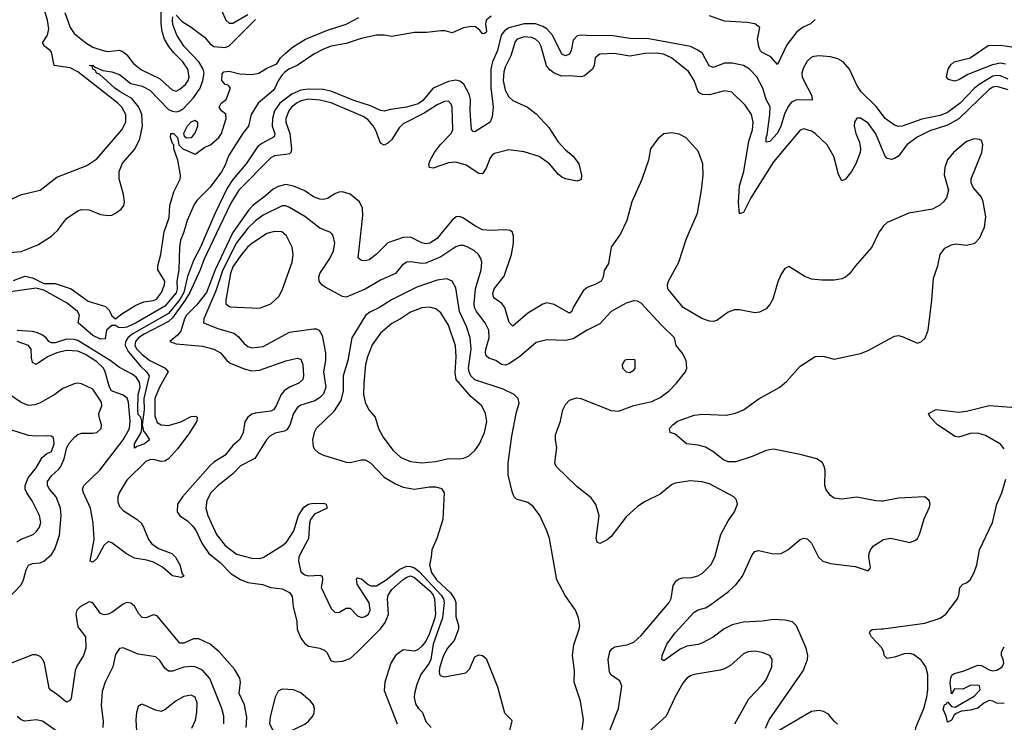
# Model space of a CAD drawing. Header units: inches. Extents: x 1771504 to 1971212, y 471788 to 643615.
# Tile 258 of 587: x 1815443 to 1820650, y 607418 to 611132. Entities that reach past the tile are written whole.
import ezdxf

# ---------------------------------------------------------------- set-up
doc = ezdxf.new("R2010")
doc.units = ezdxf.units.IN
doc.header["$MEASUREMENT"] = 0
for name, color, linetype in [('B8610', 7, 'Continuous'), ('B8611', 7, 'Continuous'), ('B8620', 7, 'Continuous'), ('B8621', 7, 'Continuous')]:
    doc.layers.add(name, color=color, linetype=linetype)

msp = doc.modelspace()

# ---------------------------------------------------------------- linework, layer by layer
at = {"layer": 'B8610', "color": 5}
for points, elevation in [([(1816306.7, 610000), (1816293.1, 609966.9), (1816286.9, 609930), (1816284.3, 609810), (1816273.8, 609750), (1816274.7, 609710), (1816270, 609688.9), (1816210, 609616.7), (1816059, 609530), (1816010, 609507.1), (1815990, 609503.6), (1815964.6, 609504.6), (1815950, 609516), (1815930, 609515.1), (1815900.9, 609490), (1815894.6, 609445.4), (1815870, 609443.4), (1815830, 609462.8), (1815752.3, 609530), (1815758.7, 609570), (1815748, 609590), (1815693.8, 609633.8), (1815570, 609701.5), (1815530, 609713.3), (1815370, 609689.1)], 340), ([(1815390, 609900.9), (1815450, 609905.8), (1815538.2, 609941.8), (1815610, 609987), (1815623.4, 610000)], 360), ([(1815410, 609752.9), (1815470, 609775.6), (1815510, 609767.2), (1815570, 609737.6), (1815630, 609736.6), (1815714.6, 609710), (1815804.6, 609644.6), (1815895.5, 609615.5), (1815916.3, 609596.3), (1815930, 609566.8), (1815950, 609550.7), (1815982.5, 609577.5), (1816057.5, 609622.5), (1816099.5, 609640.5), (1816150, 609647.2), (1816165.5, 609654.5), (1816192.7, 609690), (1816208, 609730), (1816209.8, 609750), (1816174, 609810), (1816174, 609830), (1816189.1, 609890.9), (1816205.6, 610000)], 340), ([(1816429.5, 610000), (1816399.2, 609930), (1816361.9, 609858.1), (1816330, 609773.7), (1816310.9, 609690), (1816290, 609652.1), (1816230, 609578.5), (1816037.5, 609470), (1816014.3, 609450), (1816002.1, 609430), (1816001.1, 609410), (1816017.1, 609377.1), (1816081.2, 609301.2), (1816113.6, 609270), (1816126.8, 609250), (1816099.6, 609130), (1816101.3, 609070), (1816090.1, 608990.1), (1816096.9, 608956.9), (1816110, 608943.1), (1816128.9, 608910), (1816103.1, 608890), (1816064, 608876), (1816050, 608866), (1816049.3, 608890), (1816084.2, 608950), (1816088.7, 608971.3), (1816089.1, 609010), (1816082.4, 609030), (1816070, 609044.8), (1816066.8, 609070), (1816069.9, 609150.1), (1816079.5, 609190), (1816075.5, 609215.5), (1816059.9, 609239.9), (1816038.2, 609258.2), (1815970, 609294), (1815920.9, 609330), (1815750, 609435.4), (1815730, 609441.5), (1815690, 609442.4), (1815630, 609423.7), (1815610, 609423.4), (1815597.1, 609430), (1815582, 609450), (1815564, 609464), (1815537.3, 609477.3), (1815510, 609484), (1815430, 609488.4)], 360), ([(1816482.1, 610000), (1816417.2, 609862.8), (1816397.5, 609810), (1816341.8, 609690), (1816318.4, 609650), (1816250, 609556.7), (1816230, 609536.2), (1816100.5, 609470), (1816071.5, 609450), (1816054.4, 609430), (1816051.2, 609410), (1816062.4, 609390), (1816090, 609362.2), (1816130, 609329.8), (1816211.3, 609290), (1816227.9, 609270), (1816181.8, 609190), (1816157.6, 609130), (1816157.2, 609037.2), (1816170, 609003.2), (1816190, 608990.1), (1816230, 608986.3), (1816294, 609006), (1816350, 609034.2), (1816370, 609036), (1816382, 609030), (1816379.3, 609010), (1816337.8, 608942.2), (1816276.9, 608863.1), (1816230, 608810.4), (1816210, 608797.4), (1816190, 608795.6), (1816150, 608806.1), (1816130, 608804.7), (1816110, 608795.9), (1816010, 608697.3), (1815969, 608630), (1815961.9, 608610), (1815961.3, 608581.3), (1815970, 608558), (1815990, 608536.8), (1816063.8, 608490), (1816084.3, 608470), (1816097.5, 608450), (1816123.5, 608383.5), (1816140.9, 608360.9), (1816176.2, 608336.2), (1816247.6, 608310), (1816265.8, 608290), (1816289, 608250), (1816302.4, 608202.4), (1816311, 608190), (1816296.1, 608183.9), (1816250, 608191.2), (1816197.8, 608237.8), (1816150, 608263.4), (1816114.8, 608274.8), (1816050, 608284.4), (1816008, 608308), (1815930, 608366), (1815910, 608373.1), (1815888.1, 608351.9), (1815850, 608283.1), (1815830, 608263.8), (1815814.5, 608270), (1815835.6, 608384.4), (1815831.7, 608470), (1815816.2, 608550), (1815779.6, 608630), (1815775.6, 608650), (1815782.3, 608670), (1815866.8, 608750), (1815990, 608910.5), (1816023.4, 608970), (1816027.2, 609010), (1816018.2, 609110), (1816010.7, 609130.7), (1815990, 609147.4), (1815928, 609170), (1815916.8, 609190), (1815895.2, 609270), (1815885.8, 609290), (1815850, 609323.7), (1815790, 609361.3), (1815750, 609379.6), (1815690, 609383.6), (1815638.4, 609370), (1815589.6, 609350.4), (1815529.9, 609309.9), (1815510, 609319.2), (1815504.2, 609344.2), (1815502.8, 609390), (1815489.8, 609410), (1815430, 609431.2)], 380), ([(1816566.3, 610000), (1816476.8, 609810), (1816430.4, 609689.6), (1816377.7, 609622.3), (1816325.4, 609570), (1816314.3, 609550), (1816294.3, 609485.7), (1816276.3, 609463.7), (1816237.4, 609430), (1816270, 609419), (1816410, 609406.1), (1816470, 609390.7), (1816504.9, 609370), (1816537.8, 609330), (1816556.2, 609316.2), (1816630, 609285.5), (1816670, 609276.1), (1816710, 609279.9), (1816849.4, 609329.4), (1816910, 609342.6), (1816930, 609337.7), (1816940.2, 609310), (1816943.7, 609250), (1816940.6, 609230), (1816919.6, 609210), (1816870, 609189.3), (1816841, 609170), (1816825.6, 609150), (1816799.8, 609090), (1816784.9, 609070), (1816770, 609062), (1816687.9, 609052.1), (1816670, 609046.3), (1816648.6, 609031.4), (1816633.3, 609006.8), (1816623.9, 608950), (1816606.8, 608913.2), (1816570, 608881.2), (1816530.1, 608830), (1816470, 608792.9), (1816450, 608774.9), (1816303.5, 608610), (1816277.1, 608570), (1816275.4, 608530), (1816288.7, 608508.7), (1816330, 608482.8), (1816356.7, 608456.7), (1816375.3, 608430), (1816405, 608365), (1816442.5, 608310), (1816502, 608262), (1816561.6, 608201.6), (1816610, 608173.2), (1816650, 608157), (1816726.8, 608146.8), (1816770.8, 608130), (1816830, 608122.4), (1816870, 608103.8), (1816883, 608083), (1816888.6, 608030), (1816907.8, 607950), (1816910.7, 607910), (1816930, 607862.2), (1816950, 607834.7), (1816970, 607820.6), (1817030, 607809.1), (1817057, 607797), (1817066.9, 607786.9), (1817090, 607742.6), (1817110, 607738), (1817150, 607741.5), (1817190, 607755.5), (1817230, 607789.4), (1817350, 607912.5), (1817375.6, 607944.4), (1817393.1, 607986.9), (1817388.4, 608070), (1817391.2, 608090), (1817410, 608119.2), (1817470, 608171.9), (1817490, 608185.5), (1817510, 608191), (1817530, 608182.9), (1817613.6, 608110), (1817629.3, 608090), (1817635.8, 608070), (1817641.1, 607990), (1817638.5, 607970), (1817610, 607886.4), (1817590, 607846.6), (1817570, 607819.8), (1817550, 607802.5), (1817530, 607794), (1817470, 607799.9), (1817430, 607769.9), (1817405.3, 607730), (1817372.9, 607630), (1817370, 607584.9), (1817438.6, 607410)], 420), ([(1816626.6, 610000), (1816590, 609953.2), (1816516.1, 609810), (1816480.7, 609699.3), (1816415.9, 609550), (1816415.5, 609530), (1816490, 609499.5), (1816574.6, 609474.6), (1816597.4, 609457.4), (1816630, 609419.7), (1816650, 609404.5), (1816670, 609397.1), (1816730, 609404.2), (1816870, 609479.8), (1816997.1, 609497.1), (1817010, 609497.5), (1817026.4, 609490), (1817041.9, 609461.9), (1817060.1, 609370), (1817060.7, 609330), (1817049.6, 609270), (1817061.3, 609190), (1817050, 609154.8), (1817027.9, 609132.1), (1817003.3, 609116.7), (1816930, 609093.7), (1816910, 609080.3), (1816890.8, 609050), (1816871, 608989), (1816855.5, 608964.5), (1816843, 608957), (1816793.4, 608946.6), (1816765.6, 608930), (1816747.8, 608910), (1816687, 608813), (1816610, 608772.6), (1816569.3, 608730.7), (1816490, 608667.2), (1816454.3, 608630), (1816432.4, 608590), (1816426.8, 608550), (1816437.9, 608510), (1816482.8, 608410), (1816530, 608351.7), (1816590, 608306.3), (1816670, 608285.7), (1816710, 608283.8), (1816730, 608289.4), (1816828.3, 608350), (1816853.1, 608370), (1816891.9, 608430), (1816917.4, 608510), (1816945.6, 608554.4), (1816969.8, 608570.2), (1816986.3, 608573.7), (1817050, 608575.2), (1817064, 608570), (1817068, 608550), (1817002.2, 608517.8), (1816981.2, 608490), (1816974.7, 608470), (1816969.5, 608390), (1816927.2, 608310), (1816919.2, 608290), (1816917.9, 608270), (1816930, 608213), (1816950, 608197.8), (1816970, 608191.2), (1817030, 608194.9), (1817042.8, 608190), (1817044.6, 608170), (1817037.7, 608130), (1817090, 608019.5), (1817110, 607998.9), (1817130, 607998), (1817170, 608021.1), (1817190, 608021.1), (1817230, 607981.1), (1817250, 607971.7), (1817270, 607976.5), (1817288, 607990), (1817296.1, 608010), (1817290, 608049), (1817227.8, 608147.8), (1817224.7, 608175.3), (1817230, 608181.3), (1817250, 608176.3), (1817285.4, 608145.4), (1817299.8, 608139.8), (1817330, 608139.8), (1817380.8, 608170), (1817453.7, 608226.3), (1817490, 608242.5), (1817510, 608241.7), (1817530, 608234.3), (1817555.6, 608215.6), (1817671.4, 608090), (1817683.6, 608070), (1817688, 608050), (1817678.5, 607970), (1817630.1, 607830.1), (1817616.4, 607750), (1817607.4, 607730), (1817564.1, 607670), (1817542.7, 607617.3), (1817530.1, 607570), (1817528, 607548), (1817535.6, 607515.6), (1817550, 607493.1), (1817572.9, 607470), (1817590, 607422), (1817619.6, 607390)], 440), ([(1816747, 610000), (1816670, 609949.4), (1816647.7, 609930), (1816610, 609883.6), (1816570, 609824.9), (1816556.6, 609790), (1816532.5, 609650), (1816533, 609630), (1816553.7, 609613.7), (1816710, 609606.7), (1816770, 609629), (1816814.3, 609670), (1816832.8, 609707.2), (1816883.9, 609850), (1816888.7, 609890), (1816882.8, 609930), (1816853.8, 609990), (1816841.7, 610000)], 460), ([(1818562.2, 607370), (1818609.8, 607490), (1818627.7, 607607.7), (1818616.5, 607636.5), (1818570, 607667.4), (1818562.2, 607682.2), (1818554.1, 607750), (1818563.8, 607790), (1818573.8, 607806.2), (1818590, 607817.2), (1818652.8, 607827.2), (1818690, 607842), (1818730, 607876.9), (1818877.8, 608050), (1818888.3, 608071.7), (1818899.4, 608140.6), (1818914.3, 608165.7), (1818930, 608176.5), (1818950, 608181.8), (1818997, 608183), (1819029, 608191), (1819053.5, 608206.5), (1819097.7, 608250), (1819119.8, 608290), (1819149.9, 608410.1), (1819190, 608483), (1819222.4, 608530), (1819239.3, 608570), (1819233.6, 608593.6), (1819219, 608610), (1819090, 608678.5), (1819050, 608688.4), (1818990, 608693.5), (1818910, 608681.1), (1818890, 608672.4), (1818830, 608624.4), (1818750, 608585.1), (1818710, 608557.6), (1818650, 608504.2), (1818570, 608399.7), (1818550, 608382), (1818510, 608362), (1818497.2, 608370), (1818491.8, 608390), (1818506.9, 608510), (1818489.7, 608569.7), (1818464.9, 608604.9), (1818390, 608662.9), (1818279.6, 608770), (1818273, 608790), (1818282.9, 608870), (1818276.2, 608910), (1818277, 608937), (1818302, 609010), (1818315.8, 609070), (1818330, 609097.1), (1818350, 609120.4), (1818386.9, 609133.1), (1818410, 609129), (1818570, 609065.2), (1818610, 609062.6), (1818690, 609091.7), (1818785.7, 609114.3), (1818830, 609135.4), (1818877.3, 609170), (1818916.4, 609210), (1818963, 609270), (1818971.3, 609290), (1818968.2, 609330), (1818946.9, 609370), (1818915.1, 609410), (1818905.6, 609450), (1818836.5, 609516.5), (1818730, 609633), (1818710, 609644.7), (1818690, 609646.3), (1818650, 609633), (1818570, 609589.8), (1818510, 609524.2), (1818443.7, 609490), (1818370, 609444.2), (1818330, 609435.8), (1818230, 609439.8), (1818174.8, 609425.2), (1818086.7, 609350), (1818030, 609312.9), (1818010, 609305.8), (1817990, 609309), (1817961.5, 609330), (1817923.5, 609343.5), (1817910, 609355.1), (1817906.1, 609370), (1817908.3, 609390), (1817924.8, 609450), (1817923, 609490), (1817904.1, 609530), (1817858, 609590), (1817848.1, 609610), (1817845.9, 609630), (1817852.6, 609710), (1817883.7, 609810), (1817887, 609850), (1817881.8, 609870), (1817869.8, 609890), (1817848.4, 609910), (1817813.3, 609930), (1817790, 609937.8), (1817770, 609938), (1817750, 609931.3), (1817670, 609878.6), (1817590, 609844.9), (1817570, 609842.5), (1817510, 609852.5), (1817489.6, 609850.4), (1817465.4, 609834.6), (1817429.6, 609790.4), (1817350, 609755.8), (1817270, 609708.2), (1817170, 609665.3), (1817150, 609667.9), (1817057.9, 609717.9), (1817040.4, 609730), (1817026.1, 609750), (1817024.5, 609770), (1817029.9, 609790), (1817083.2, 609870), (1817102, 609910), (1817109.8, 609950), (1817101.1, 609990), (1817092.6, 610000)], 440), ([(1817670.5, 610000), (1817650, 609974.9), (1817611.5, 609950), (1817590, 609946.9), (1817570, 609952.6), (1817510, 609982.3), (1817470, 609980.2), (1817390, 609951.9), (1817328.3, 609890), (1817290, 609862.3), (1817270, 609857.1), (1817250, 609858.3), (1817232.7, 609872.7), (1817246.6, 610000)], 420), ([(1818619.8, 610000), (1818570.9, 609930), (1818557.3, 609842.7), (1818533.2, 609806.8), (1818528.2, 609770), (1818518.5, 609750), (1818490, 609733.1), (1818444.2, 609715.8), (1818422, 609698), (1818370.2, 609610), (1818363.1, 609590), (1818350, 609580.4), (1818270, 609626), (1818230, 609634.6), (1818210, 609628.7), (1818130, 609581.1), (1818050, 609511), (1818030.6, 609530.6), (1818009, 609610), (1817991.9, 609631.9), (1817950, 609662.3), (1817944.9, 609684.9), (1817952.7, 609710), (1818004, 609776), (1818043.2, 609890), (1818053.6, 609950), (1818054.4, 609990), (1818051.4, 610000)], 420), ([(1819983.5, 610000), (1819950.1, 609929.9), (1819862, 609830), (1819831.4, 609788.6), (1819810, 609770.8), (1819790, 609761.2), (1819750, 609755.3), (1819685.2, 609754.8), (1819630, 609761.1), (1819594.1, 609774.1), (1819510, 609826.6), (1819490, 609816), (1819470, 609786), (1819453, 609747), (1819426.1, 609653.9), (1819410, 609625.7), (1819390, 609603.5), (1819355, 609585), (1819330, 609582.2), (1819250, 609598.8), (1819222.5, 609597.5), (1819190, 609585.1), (1819130, 609542.4), (1819110, 609536.8), (1819090, 609538.2), (1819050, 609552.8), (1818951.1, 609610), (1818869.9, 609710), (1818868.1, 609730), (1818874.6, 609750), (1818928, 609850), (1818966.6, 609970), (1818979.7, 610000)], 420), ([(1818411, 607331), (1818424.2, 607430), (1818408.7, 607528.7), (1818375.6, 607630), (1818377.6, 607690), (1818366, 607770), (1818373.1, 607826.9), (1818401.3, 607910), (1818404.2, 607930), (1818398, 607970), (1818382.4, 608010), (1818328, 608088), (1818283.5, 608170), (1818244, 608390), (1818231.3, 608430), (1818194.3, 608510), (1818158.8, 608558.8), (1818130, 608579.1), (1818070, 608596.3), (1818057.4, 608610), (1818048.5, 608630), (1818026.1, 608726.1), (1818026, 608790), (1818044.5, 608930), (1818068.7, 609050), (1818084.2, 609104.2), (1818079.6, 609130), (1818058, 609150), (1817999.5, 609179.5), (1817850, 609227.8), (1817828.5, 609250), (1817819.1, 609270), (1817817, 609290), (1817829.5, 609390), (1817825.1, 609450), (1817805, 609510), (1817769, 609590), (1817750, 609713.6), (1817730, 609749.7), (1817701.2, 609761.2), (1817650, 609754.5), (1817542.3, 609717.7), (1817409.1, 609650.9), (1817345.2, 609610), (1817293.8, 609586.2), (1817271.8, 609568.2), (1817198.9, 609450), (1817177.5, 609330), (1817153.1, 609250), (1817153.3, 609170), (1817141.2, 609118.8), (1817101.5, 609058.5), (1817010.2, 608970), (1816999.7, 608950), (1816991.3, 608910), (1816994.9, 608874.9), (1817001.6, 608861.6), (1817023, 608843), (1817049, 608829), (1817170, 608792.4), (1817189.7, 608790.3), (1817250, 608805.5), (1817270, 608806), (1817298, 608790), (1817370, 608714.2), (1817430, 608678.6), (1817470, 608660.9), (1817530, 608650.1), (1817610, 608663.2), (1817642.6, 608662.6), (1817672.9, 608652.8), (1817687.5, 608630), (1817679.7, 608490), (1817649.3, 608390), (1817622.7, 608330), (1817619.4, 608290), (1817609.5, 608250), (1817621, 608210), (1817647, 608170), (1817721.2, 608101.2), (1817742.7, 608070), (1817748.5, 608050), (1817750, 607976), (1817762.8, 607930), (1817763.9, 607910), (1817740.2, 607850), (1817705.6, 607810), (1817684.1, 607770), (1817663.9, 607710), (1817660.5, 607690), (1817663.5, 607670), (1817670, 607662.4), (1817690, 607657.5), (1817801.4, 607678.6), (1817821.4, 607698.6), (1817850, 607764), (1817870, 607774), (1817890, 607770.7), (1817910, 607754), (1817970, 607604.9), (1818007.1, 607467.1), (1818044.4, 607430), (1818044.9, 607424.9), (1818016.3, 607310)], 460), ([(1820000, 608586.6), (1819970, 608588.6), (1819870, 608607.3), (1819790, 608597.4), (1819750, 608603.1), (1819730, 608616.3), (1819707.2, 608647.2), (1819700.4, 608670), (1819702.3, 608750), (1819697.7, 608770), (1819688, 608790), (1819658, 608810), (1819570, 608833.1), (1819430, 608861.3), (1819390, 608854), (1819316.9, 608823.1), (1819230, 608793.7), (1819190, 608794.1), (1819164.9, 608804.9), (1819108.9, 608848.9), (1819070, 608871.3), (1819030, 608883.2), (1818968.3, 608890), (1818910, 608940.5), (1818882, 608950), (1818879.3, 608970), (1818896.2, 608990), (1818922, 609010), (1819010, 609041.5), (1819053.4, 609046.6), (1819179, 609041), (1819228.6, 609051.4), (1819270, 609070.2), (1819352.1, 609127.9), (1819462.7, 609190), (1819499, 609221), (1819570, 609299.6), (1819650, 609351.3), (1819690, 609352.6), (1819750, 609336.5), (1819890, 609368), (1819930, 609384), (1820000, 609421.1)], 420), ([(1815379.9, 608070), (1815450, 608144.2), (1815462.5, 608170), (1815476.2, 608223.8), (1815490, 608248.3), (1815510, 608257.1), (1815550, 608260.1), (1815570, 608268.8), (1815610, 608305), (1815627.9, 608332.1), (1815653.9, 608406.1), (1815661.6, 608510), (1815658.9, 608550), (1815635.4, 608610), (1815599.9, 608650), (1815588.9, 608668.9), (1815589.9, 608690), (1815610, 608721), (1815650, 608755.3), (1815661, 608770), (1815678.4, 608810), (1815691.8, 608870), (1815705.7, 608894.3), (1815733.8, 608926.2), (1815750, 608939.2), (1815770, 608946.4), (1815830, 608945.7), (1815849.9, 608950.1), (1815873.1, 608970), (1815875.9, 608990), (1815862.7, 609030), (1815861.6, 609050), (1815876.9, 609090), (1815874.8, 609110), (1815830, 609178.6), (1815770, 609207.1), (1815750, 609209.9), (1815730, 609206.4), (1815670, 609182.3), (1815629.3, 609150.7), (1815550, 609106), (1815523.6, 609096.4), (1815490, 609092.7), (1815450, 609107.4), (1815377.6, 609157.6)], 420), ([(1815427.7, 608372.3), (1815450, 608386.5), (1815513.7, 608410), (1815530, 608423.6), (1815547.2, 608450), (1815553.7, 608473.7), (1815548.1, 608510), (1815508.9, 608588.9), (1815479.8, 608630), (1815472, 608650), (1815471.3, 608670), (1815488.2, 608710), (1815530, 608763.6), (1815562.3, 608817.7), (1815583.6, 608836.4), (1815611.6, 608850), (1815624.4, 608890), (1815622, 608922), (1815610, 608929.4), (1815591.4, 608931.4), (1815530.3, 608929.7), (1815490, 608934.6), (1815396.1, 608963.9)], 440), ([(1819387.3, 607387.3), (1819406.6, 607430), (1819585.5, 607690), (1819608.9, 607750), (1819610.8, 607770), (1819601.5, 607810), (1819550, 607927.7), (1819530, 607948.6), (1819490, 607957.5), (1819430, 607960.8), (1819370, 607952.2), (1819270, 607946.3), (1819210, 607933), (1819168.4, 607911.6), (1819110, 607867.3), (1819050, 607836.5), (1819030, 607829.3), (1818970, 607820.8), (1818935.3, 607804.7), (1818850, 607742), (1818839.3, 607750), (1818840.5, 607770), (1818864.2, 607830), (1818908.9, 607890), (1819010, 608000.2), (1819030, 608011.3), (1819070, 608022.7), (1819090, 608035), (1819191.7, 608108.3), (1819230, 608144.7), (1819264.5, 608190), (1819316.5, 608303.5), (1819330, 608320.2), (1819350, 608326.2), (1819430, 608307.3), (1819470, 608310.2), (1819504.2, 608330), (1819570, 608384.6), (1819590, 608390.3), (1819607.4, 608387.4), (1819630, 608364.4), (1819668, 608290), (1819690.2, 608270.2), (1819730, 608257.1), (1819860.5, 608240.5), (1819930, 608219.1), (1819940.9, 608230), (1819941.5, 608238.5), (1819933.7, 608290), (1819936, 608310), (1819942.7, 608330), (1819957.4, 608350), (1820000, 608376.8)], 420), ([(1816639.9, 607390), (1816643.9, 607443.9), (1816631.8, 607510), (1816603.9, 607570), (1816609.8, 607630), (1816606, 607650), (1816578.1, 607698.1), (1816496.7, 607790), (1816450, 607830.4), (1816390, 607858.5), (1816361.8, 607858.2), (1816310, 607836.5), (1816290, 607836.5), (1816170, 607979.7), (1816150, 607985.1), (1816110, 607969.7), (1816090, 607971.6), (1816071.8, 607991.8), (1816050, 608031.1), (1816030, 608047.3), (1816008, 608050), (1815990, 608042), (1815930, 607998.7), (1815910, 607988.7), (1815890, 607986), (1815870, 607992.8), (1815830, 608049.7), (1815810, 608053.7), (1815765, 608030), (1815745.5, 608010), (1815739.8, 607990), (1815750, 607922.3), (1815790.2, 607870), (1815791.8, 607810), (1815779.2, 607770), (1815745.2, 607714.8), (1815736.6, 607690), (1815715.1, 607544.9), (1815710, 607532), (1815690, 607524.2), (1815643.4, 607563.4), (1815606.6, 607586.6), (1815598.2, 607598.2), (1815573.3, 607730), (1815564.2, 607750), (1815550, 607766.2), (1815530, 607774.5), (1815510, 607774.7), (1815385, 607725)], 420), ([(1820000, 607812.8), (1819946.9, 607870), (1819936.9, 607890), (1819940.4, 607899.6), (1819951.3, 607908.7), (1820000, 607911.2)], 380), ([(1816522.2, 607410), (1816522.4, 607450), (1816512.5, 607490), (1816448.2, 607648.2), (1816410, 607693.6), (1816371.2, 607711.2), (1816350, 607712.9), (1816310, 607709.8), (1816250, 607688), (1816230, 607687.6), (1816210, 607703.1), (1816184.5, 607744.5), (1816163, 607763), (1816070, 607777.8), (1815990, 607811.8), (1815970, 607808), (1815950, 607775.1), (1815935, 607710), (1815894.7, 607630), (1815879.3, 607580.7), (1815872.8, 607507.2), (1815883.4, 607423.4), (1815882.7, 607390)], 440), ([(1819224.1, 607410), (1819298.9, 607541.1), (1819370, 607615.6), (1819390, 607642.6), (1819421.2, 607710), (1819422.6, 607750), (1819409.8, 607769.8), (1819370, 607787.4), (1819330, 607794.2), (1819296, 607790), (1819270, 607779.8), (1819201.7, 607718.3), (1819170, 607700.4), (1819147.1, 607692.9), (1819010, 607669.7), (1818990, 607663.5), (1818970.4, 607650), (1818950, 607624.2), (1818910, 607551.3), (1818862.3, 607450), (1818750, 607349)], 440), ([(1816353.1, 607386.9), (1816371.5, 607428.5), (1816379.9, 607470), (1816380.8, 607520.8), (1816369.8, 607549.8), (1816350, 607560.4), (1816310, 607554.3), (1816270, 607531.1), (1816210, 607484.1), (1816190, 607474.8), (1816160.9, 607480.9), (1816090, 607514), (1816081, 607510), (1816070, 607501.2), (1816061.1, 607470), (1816057, 607430), (1816060.3, 607370)], 460), ([(1815645.3, 607365.3), (1815564, 607424), (1815530, 607429.8), (1815470, 607423.1), (1815450, 607429.7), (1815430, 607448.2)], 440), ([(1819768.3, 607408.3), (1819750, 607422.7), (1819719.9, 607459.9), (1819694.3, 607474.3), (1819670, 607479.9), (1819630, 607475.4), (1819450, 607369.1)], 420)]:
    msp.add_lwpolyline(points, dxfattribs=dict(at, elevation=elevation))
for points, elevation in [([(1817610, 609612.8), (1817570, 609608.1), (1817510, 609585.9), (1817455.9, 609550), (1817410, 609526.6), (1817350, 609475.4), (1817306.7, 609413.3), (1817282, 609350), (1817270.6, 609310), (1817262.2, 609210), (1817261.6, 609150), (1817269.6, 609109.6), (1817289.5, 609069.5), (1817322, 609030), (1817340.2, 608970), (1817364.3, 608924.3), (1817416.4, 608856.4), (1817458, 608818), (1817510, 608795.8), (1817570, 608789.3), (1817644, 608796), (1817710, 608811.8), (1817770, 608810.1), (1817790, 608813.1), (1817815.6, 608824.4), (1817850, 608854.4), (1817874.8, 608890), (1817901.4, 608950), (1817912.3, 609007.7), (1817906.5, 609050), (1817887.5, 609090), (1817830, 609138), (1817750.4, 609230), (1817745.6, 609265.6), (1817751.8, 609350), (1817748.1, 609408.1), (1817710, 609517.8), (1817670, 609582.2), (1817643, 609603)], 480), ([(1818690, 609335.1), (1818650, 609334), (1818641, 609330), (1818628, 609310), (1818631, 609290), (1818650, 609271), (1818670, 609267), (1818690, 609278.8), (1818698, 609290), (1818697.2, 609330)], 460), ([(1816830, 607591.9), (1816810, 607581.6), (1816793.4, 607550), (1816766.8, 607446.8), (1816763, 607410), (1816780.3, 607380.3), (1816810, 607360.4), (1816830, 607356.5), (1816870, 607368.4), (1816950, 607408.1), (1816970, 607422.7), (1816992.2, 607450), (1817000.2, 607470), (1817001.9, 607490), (1816996.5, 607510), (1816981, 607530), (1816930, 607573.8), (1816890, 607589.9)], 420)]:
    msp.add_lwpolyline(points, close=True, dxfattribs=dict(at, elevation=elevation))
at = {"layer": 'B8611', "color": 5}
for points, elevation in [([(1815390, 610179.5), (1815452.5, 610207.5), (1815550, 610231.6), (1815639.7, 610300.3), (1815798, 610362), (1815850, 610396.9), (1815982.5, 610550), (1816003.2, 610590), (1816003.8, 610630), (1815982.8, 610670), (1815961.6, 610690), (1815750, 610855.8), (1815710, 610878.2), (1815625.1, 610890), (1815610, 610960.4), (1815603.7, 610970), (1815575.8, 610990), (1815563.1, 611010), (1815590.2, 611049.8), (1815596.8, 611083.2), (1815589.9, 611130.1), (1815565.9, 611205.9)], 380), ([(1815681.1, 611170), (1815710.1, 611090), (1815730, 611058.9), (1815792.3, 611010), (1815830, 610986.4), (1815890, 610967.2), (1815910, 610964.4), (1815969.8, 610970.2), (1815990, 610962.5), (1816010, 610946.5), (1816042.9, 610902.9), (1816063.8, 610883.8), (1816087.5, 610867.5), (1816181.1, 610821.1), (1816250, 610759.7), (1816270, 610755), (1816290, 610765.2), (1816320.3, 610790), (1816334.3, 610810), (1816339.6, 610830), (1816332, 610870), (1816306.1, 610910), (1816257.3, 610957.3), (1816230.5, 610990.5), (1816209.1, 611029.1), (1816195.9, 611070), (1816191, 611111), (1816191.2, 611211.2)], 380), ([(1816510, 611182.3), (1816533, 611130), (1816550, 611114.5), (1816570, 611114), (1816650, 611159.9)], 380), ([(1815623.4, 610000), (1815642, 610018), (1815690, 610081.6), (1815750, 610122), (1815770, 610128.7), (1815810, 610127), (1815870, 610102), (1815910, 610097), (1815930, 610099.5), (1815950, 610108.4), (1815978.7, 610130), (1815993.5, 610150), (1815996.4, 610170), (1815991.7, 610208.3), (1815969.3, 610290), (1815968.9, 610330), (1815986.8, 610373.2), (1816052.1, 610447.9), (1816077.6, 610502.4), (1816091.3, 610568.7), (1816088.1, 610630), (1816073.4, 610670), (1816036.3, 610716.3), (1815973.4, 610750), (1815946, 610770), (1815863.8, 610843.8), (1815849.2, 610850), (1815842.8, 610862.8), (1815829.1, 610870), (1815826.3, 610886.3), (1815809.8, 610890.2), (1815830, 610892.3), (1815841.4, 610881.4), (1815883.1, 610863.1), (1815930, 610856.3), (1815970, 610841.9), (1816030, 610794.7), (1816090, 610780.7), (1816130, 610759.9), (1816230, 610658), (1816250, 610647.6), (1816270, 610644.6), (1816290, 610650.1), (1816310, 610664.3), (1816361.1, 610718.9), (1816397, 610770), (1816412, 610810), (1816417.5, 610850), (1816412.3, 610870), (1816389.9, 610910), (1816313.2, 610990), (1816273.6, 611050), (1816253.2, 611106.8), (1816250, 611128.7), (1816252.7, 611147.3)], 360), ([(1816205.6, 610000), (1816207.1, 610010), (1816233.6, 610086.4), (1816236.3, 610150), (1816257.8, 610222.2), (1816290.4, 610289.6), (1816292.2, 610310), (1816278.2, 610390), (1816256.9, 610450), (1816257, 610470), (1816250, 610478), (1816239.7, 610510), (1816241.2, 610530), (1816256.3, 610530), (1816277.1, 610510), (1816284.9, 610470), (1816305.5, 610450), (1816370, 610421.6), (1816422.5, 610457.5), (1816451, 610470), (1816496.4, 610510), (1816510, 610530.6), (1816534.8, 610610), (1816531.9, 610631.9), (1816509.3, 610650), (1816498, 610670), (1816507.3, 610690), (1816534, 610710), (1816558, 610770), (1816545.4, 610785.4), (1816530, 610789.6), (1816511.1, 610810), (1816513.5, 610846.5), (1816523, 610857), (1816550, 610859.3), (1816606.4, 610846.4), (1816670, 610842.6), (1816707.3, 610850), (1816750, 610875.6), (1816802, 610898), (1816822.3, 610930), (1816846, 610954), (1816891.1, 610990), (1816954.8, 611030), (1817070, 611076.9), (1817170, 611108.3), (1817235.5, 611144.5)], 340), ([(1816270, 611156.1), (1816301.7, 611121.7), (1816350, 611092.1), (1816420.1, 611040.1), (1816450, 611005.3), (1816470, 610990.6), (1816530, 610984.9), (1816550, 610994.1), (1816690, 611132.3)], 360), ([(1817936.5, 611150), (1817910.3, 611130), (1817905.3, 611110), (1817910.8, 611069.2), (1817910, 611064), (1817900.7, 611059.3), (1817890, 611057.6), (1817876.3, 611076.3), (1817853.9, 611093.9), (1817830, 611096.1), (1817790, 611089.8), (1817730, 611062.4), (1817693.4, 611073.4), (1817670, 611073.7), (1817595.6, 611064.4), (1817530, 611064.7), (1817410, 611043.4), (1817370, 611050.5), (1817330, 611049.8), (1817248.1, 611031.9), (1817170, 611006.2), (1817090, 610991.6), (1817050, 610975.6), (1816999, 610950), (1816910, 610889.7), (1816866.8, 610870), (1816845.1, 610854.9), (1816830, 610840.7), (1816810, 610809.7), (1816792.7, 610770), (1816782.4, 610757.6), (1816703.2, 610690), (1816666.7, 610630), (1816653.1, 610570), (1816625.3, 610534.7), (1816547, 610413), (1816530, 610362.8), (1816510, 610327), (1816450, 610245.8), (1816381.2, 610178.8), (1816365, 610155), (1816327.6, 610070), (1816310.8, 610010), (1816306.7, 610000)], 340), ([(1819650, 611132.4), (1819624.9, 611110), (1819586.8, 611093.2), (1819552.3, 611067.7), (1819500.6, 610999.4), (1819450, 610896), (1819415.9, 610935.9), (1819370, 610959.3), (1819359.3, 610970), (1819350.8, 610990), (1819345.3, 611030), (1819356.9, 611090), (1819330, 611110.7), (1819290, 611117.9), (1819170, 611124.3), (1819090, 611151.8)], 340), ([(1820000, 610636.7), (1819972.7, 610672.7), (1819892.7, 610750), (1819870, 610786.2), (1819831.1, 610870), (1819797.6, 610910), (1819770, 610925.6), (1819730, 610935.9), (1819670, 610941.5), (1819642.8, 610937.2), (1819628.3, 610931.7), (1819607.5, 610912.5), (1819585.3, 610874.7), (1819579.5, 610850), (1819581.6, 610830), (1819590.1, 610810), (1819632.5, 610730), (1819633.7, 610706.3), (1819551.5, 610708.5), (1819524.6, 610695.4), (1819506.9, 610673.1), (1819487.8, 610632.2), (1819468.2, 610570), (1819450, 610532.2), (1819410, 610488.2), (1819390, 610485.2), (1819389.9, 610509.9), (1819395.9, 610524.1), (1819410.5, 610630.5), (1819411.1, 610671.1), (1819390, 610709.6), (1819372.1, 610770), (1819341, 610830), (1819302.9, 610870), (1819270, 610889.9), (1819210, 610902.3), (1819170, 610902.6), (1819110, 610879.8), (1819088.3, 610888.3), (1819053.7, 610953.7), (1819032.2, 610970), (1818990, 610989.9), (1818770, 611031.4), (1818670, 611033.1), (1818569.1, 611049.1), (1818466, 611046), (1818410, 611050.5), (1818390, 611046.3), (1818370, 611024.7), (1818359.8, 610970), (1818351.1, 610950), (1818330, 610941.6), (1818309.9, 610949.9), (1818260.9, 611050), (1818230, 611084.5), (1818210, 611096.9), (1818170, 611109.6), (1818110, 611110.2), (1818030, 611088.8), (1818006.5, 611073.5), (1817989.1, 611050.9), (1817969.2, 610970), (1817943.9, 610910), (1817934.3, 610870), (1817934.2, 610774.2), (1817946.9, 610670), (1817942.1, 610617.9), (1817930, 610589.6), (1817850, 610539.8), (1817841.5, 610541.5), (1817831.8, 610551.8), (1817825.4, 610650), (1817827.2, 610710), (1817819.1, 610739.1), (1817790.9, 610790.9), (1817770, 610806.3), (1817750, 610812.8), (1817710, 610806.1), (1817630, 610770.6), (1817574.7, 610705.3), (1817550, 610686.6), (1817489, 610669), (1817403.1, 610656.9), (1817370, 610647.8), (1817350, 610651.7), (1817297.2, 610677.2), (1817210, 610704.8), (1817093.2, 610753.2), (1817050, 610762.2), (1816970, 610765.5), (1816930, 610759.8), (1816882, 610738), (1816817.6, 610690), (1816791, 610650), (1816778.8, 610610), (1816778.7, 610570), (1816791.7, 610530), (1816787.8, 610512.2), (1816722.4, 610477.6), (1816700.3, 610459.7), (1816640.8, 610370), (1816570, 610286.5), (1816539.4, 610240.6), (1816474.9, 610105.1), (1816429.5, 610000)], 360), ([(1820000, 610457), (1819970, 610528), (1819930, 610585.1), (1819890, 610610.9), (1819869.3, 610610.7), (1819856.9, 610590), (1819855.5, 610570), (1819865.4, 610530), (1819884.3, 610484.3), (1819889.3, 610450), (1819887.2, 610430), (1819864.1, 610370), (1819841.8, 610330), (1819810, 610289.7), (1819790, 610280.7), (1819773.8, 610313.8), (1819748.9, 610408.9), (1819713.2, 610470), (1819650, 610529.8), (1819630, 610542.2), (1819590, 610554.5), (1819570, 610548.2), (1819430, 610380.6), (1819309.4, 610190.6), (1819270, 610112.6), (1819250, 610106), (1819244.8, 610164.8), (1819250, 610253.4), (1819271.7, 610330), (1819299.1, 610490), (1819317.3, 610550), (1819321.8, 610590), (1819312.3, 610630), (1819279.8, 610679.8), (1819208.1, 610748.1), (1819170, 610755.3), (1819090, 610735.5), (1819056, 610736), (1819041.7, 610741.7), (1819030, 610751.1), (1819009.9, 610810), (1818979, 610859), (1818889.6, 610929.6), (1818846.6, 610950), (1818810, 610955.6), (1818750, 610954), (1818670, 610939.9), (1818586.7, 610953.3), (1818510, 610950.6), (1818486.2, 610930), (1818481.5, 610890), (1818472, 610870), (1818430, 610835.3), (1818410, 610829.4), (1818350, 610835.3), (1818310, 610833.8), (1818268.8, 610848.8), (1818246.4, 610866.4), (1818228.8, 610888.8), (1818199.9, 610990), (1818190, 611011.5), (1818170.7, 611030), (1818150, 611037.5), (1818110, 611041.7), (1818073.4, 611030), (1818062.8, 611017.2), (1818039.2, 610940.8), (1818010, 610881.5), (1818003.1, 610856.9), (1817999.5, 610810), (1818010, 610759), (1818030, 610723.5), (1818050, 610705.7), (1818127.4, 610670), (1818173.7, 610633.7), (1818241.5, 610561.5), (1818287.8, 610487.8), (1818330, 610443.2), (1818370.2, 610410), (1818399, 610370), (1818413.1, 610310), (1818412.4, 610287.6), (1818390, 610278), (1818330, 610291.1), (1818310, 610300.3), (1818290, 610316.1), (1818243.8, 610370), (1818190, 610408.5), (1818110, 610433), (1818030, 610444.8), (1817954.5, 610425.5), (1817942.3, 610417.7), (1817930, 610402), (1817910, 610346.6), (1817890, 610317.7), (1817870, 610319.8), (1817803, 610363), (1817750, 610378.4), (1817710, 610375), (1817630, 610347.8), (1817609.8, 610349.8), (1817607.1, 610367.1), (1817613.8, 610390), (1817636.2, 610430), (1817667.8, 610472.2), (1817724.7, 610530), (1817732.9, 610550), (1817729.8, 610670), (1817725.2, 610685.2), (1817710, 610701.1), (1817690, 610700.3), (1817650, 610682.4), (1817581.6, 610638.4), (1817470, 610581.3), (1817450, 610560.6), (1817410, 610499.5), (1817390, 610479.8), (1817370, 610468.2), (1817350, 610478.7), (1817326.1, 610546.1), (1817311.6, 610571.6), (1817283.9, 610603.9), (1817259.8, 610619.8), (1817090, 610692.2), (1817030, 610706.9), (1816970, 610711.9), (1816930, 610703.2), (1816910, 610693.2), (1816880.3, 610670), (1816865.1, 610650), (1816850.1, 610610), (1816850.1, 610590), (1816872, 610530), (1816879.4, 610450), (1816877.1, 610430), (1816870, 610423.7), (1816850, 610418.5), (1816790, 610412.8), (1816770, 610402.4), (1816600.9, 610230), (1816558.5, 610161.5), (1816482.1, 610000)], 380), ([(1818979.7, 610000), (1819027.7, 610110), (1819049.2, 610230), (1819057.9, 610310), (1819055, 610370), (1819030, 610436.3), (1818967.9, 610507.9), (1818930, 610526.5), (1818890, 610534.3), (1818850, 610529), (1818817.4, 610502.6), (1818778, 610450), (1818768, 610390), (1818733.4, 610286.6), (1818680.1, 610170), (1818653.7, 610070), (1818619.8, 610000)], 420), ([(1817246.6, 610000), (1817257.3, 610097.3), (1817255.7, 610135.7), (1817239.8, 610170), (1817190, 610209.8), (1817150, 610222.5), (1817130, 610220.3), (1817110, 610211.6), (1817070, 610186.4), (1817050, 610181.4), (1817030, 610183.2), (1816996.4, 610196.4), (1816950, 610227.9), (1816890, 610251.9), (1816850, 610259.9), (1816810, 610250.4), (1816783.1, 610236.9), (1816741, 610199), (1816675.2, 610150), (1816653.7, 610126.3), (1816570, 610007.8), (1816566.3, 610000)], 420), ([(1817092.6, 610000), (1817086.8, 610006.8), (1817030, 610029.8), (1816950, 610091.3), (1816870, 610139.1), (1816850, 610148.2), (1816830, 610148.3), (1816730, 610098.7), (1816690, 610068.4), (1816650, 610029.9), (1816626.6, 610000)], 440), ([(1818051.4, 610000), (1818048.8, 610008.8), (1818037.2, 610017.2), (1818010, 610021), (1817930, 610017.1), (1817890, 610021.6), (1817850, 610041.5), (1817790, 610083.2), (1817770, 610090.8), (1817750.2, 610089.8), (1817730, 610073), (1817670.5, 610000)], 420), ([(1816841.7, 610000), (1816829.8, 610009.8), (1816790, 610012.8), (1816750, 610002), (1816747, 610000)], 460), ([(1820000, 610026.4), (1819988.3, 610010), (1819983.5, 610000)], 420)]:
    msp.add_lwpolyline(points, dxfattribs=dict(at, elevation=elevation))
at = {"layer": 'B8611', "color": 5, "elevation": 340}
msp.add_lwpolyline([(1816324.9, 610504.9), (1816314.7, 610514.7), (1816311.5, 610531.5), (1816330, 610571.8), (1816350, 610591.7), (1816370, 610600.2), (1816383.7, 610590), (1816383.5, 610570), (1816370, 610535.6), (1816350, 610507.3)], close=True, dxfattribs=at)
at = {"layer": 'B8620', "color": 5}
for points, elevation in [([(1820000, 609421.1), (1820070, 609458.3), (1820090, 609461.7), (1820110, 609458), (1820190, 609421.6), (1820212.3, 609430), (1820230.9, 609449.1), (1820247.1, 609490), (1820267.1, 609650), (1820274.8, 609765.2), (1820298.9, 609830), (1820311.3, 609890), (1820335.9, 609924.1), (1820370, 609942.3), (1820393.6, 609946.4), (1820450, 609939.7), (1820494.5, 609950), (1820520.4, 609979.6), (1820529.7, 610000)], 420), ([(1820650, 608862.7), (1820630, 608887.5), (1820550, 608933.7), (1820510, 608946.6), (1820470, 608944), (1820410, 608924.3), (1820390, 608927.7), (1820296.1, 608990), (1820256.9, 609030), (1820249.2, 609050), (1820290, 609070.9), (1820410, 609057.5), (1820450, 609062.4), (1820570, 609092.3), (1820710, 609081)], 380), ([(1820000, 607911.2), (1820010, 607911.7), (1820230, 607941.5), (1820310, 607968.4), (1820340.9, 607990), (1820402.7, 608070), (1820409.8, 608090), (1820414.3, 608130), (1820430, 608148.5), (1820450, 608154.7), (1820469.3, 608170.7), (1820490, 608208.7), (1820504.2, 608250), (1820519.3, 608330), (1820586.7, 608473.3), (1820610.5, 608570), (1820636.2, 608630), (1820657.2, 608702.8)], 380), ([(1820000, 608376.8), (1820010, 608383.1), (1820050, 608390.3), (1820150, 608368.5), (1820179.5, 608380.5), (1820191.3, 608390), (1820201.3, 608410), (1820226.3, 608493.7), (1820254.8, 608554.8), (1820257, 608570), (1820252.3, 608590), (1820229.4, 608609.4), (1820090, 608603.1), (1820010, 608586), (1820000, 608586.6)], 420), ([(1820000, 606912.3), (1820025.6, 606954.4), (1820080.5, 607019.5), (1820121, 607090), (1820131.3, 607130), (1820137.4, 607190), (1820168.9, 607290), (1820181.3, 607390), (1820224.9, 607490), (1820240.9, 607550), (1820246.1, 607590), (1820244.9, 607670), (1820234.3, 607710), (1820210, 607746.8), (1820170, 607776), (1820150, 607782.1), (1820119.7, 607780.3), (1820070, 607762.2), (1820030, 607754), (1820014, 607770), (1820012.8, 607790), (1820002.6, 607810), (1820000, 607812.8)], 380), ([(1820650, 607517.2), (1820610, 607519), (1820589.3, 607529.3), (1820570, 607532.3), (1820542, 607518), (1820510, 607492.7), (1820470, 607482), (1820423.5, 607476.5), (1820395.9, 607464.1), (1820384.9, 607455.1), (1820370, 607428), (1820350, 607418), (1820342.9, 607450), (1820327, 607487), (1820334, 607510), (1820344.2, 607515.8), (1820350, 607526), (1820370, 607501), (1820390, 607498), (1820490, 607555.5), (1820522, 607590), (1820518, 607610), (1820510, 607614.3), (1820470, 607612.6), (1820430, 607592.7), (1820386, 607594), (1820370, 607568), (1820363.8, 607623.8), (1820366.6, 607653.4), (1820373, 607667), (1820384, 607676), (1820432.2, 607687.8), (1820510, 607719.5), (1820530, 607718.4), (1820570, 607694.9), (1820590, 607689), (1820610, 607692.7), (1820639, 607710), (1820646.6, 607730), (1820644.5, 607750), (1820635.1, 607770), (1820634.7, 607790), (1820650, 607815.8)], 360)]:
    msp.add_lwpolyline(points, dxfattribs=dict(at, elevation=elevation))
at = {"layer": 'B8621', "color": 5}
for points, elevation in [([(1820656.8, 610896.8), (1820630, 610901.9), (1820586.6, 610893.4), (1820457.1, 610842.9), (1820410, 610813.5), (1820387.2, 610807.2), (1820355.1, 610815.1), (1820344.2, 610830), (1820353.5, 610870), (1820366.5, 610893.5), (1820384.7, 610910), (1820470, 610930.3), (1820565.1, 610994.9), (1820630, 610997.3), (1820690, 610988.9)], 340), ([(1820670, 610817.2), (1820630, 610835.2), (1820610, 610837.8), (1820590, 610833.6), (1820516.9, 610790), (1820490.9, 610769.1), (1820416.4, 610690), (1820350, 610641.8), (1820310, 610626.4), (1820213.1, 610606.9), (1820110, 610569), (1820090, 610567), (1820070, 610574.2), (1820020.2, 610610), (1820000, 610636.7)], 360), ([(1820670, 610760.6), (1820610, 610779.6), (1820590, 610776.2), (1820570, 610763.1), (1820410, 610608), (1820350, 610573.7), (1820255.8, 610544.2), (1820189.5, 610510.5), (1820135.2, 610470), (1820090, 610410.6), (1820070, 610397.7), (1820053.8, 610393.8), (1820030, 610398.2), (1820019.9, 610410), (1820000, 610457)], 380), ([(1820529.7, 610000), (1820545.6, 610034.4), (1820552.2, 610090), (1820538.7, 610170), (1820530, 610193), (1820485.4, 610245.4), (1820474.8, 610270), (1820475.3, 610290), (1820530.5, 610430), (1820536.2, 610470), (1820530, 610493.2), (1820519.5, 610499.5), (1820490, 610501.8), (1820450, 610488.4), (1820381.5, 610430), (1820350, 610391.1), (1820335.3, 610350), (1820331, 610311), (1820354.9, 610230), (1820343.6, 610190), (1820328.7, 610170), (1820308.4, 610151.6), (1820270, 610131.1), (1820144.7, 610110), (1820030, 610059.2), (1820010, 610040.4), (1820000, 610026.4)], 420)]:
    msp.add_lwpolyline(points, dxfattribs=dict(at, elevation=elevation))

doc.saveas('drawing.dxf')
